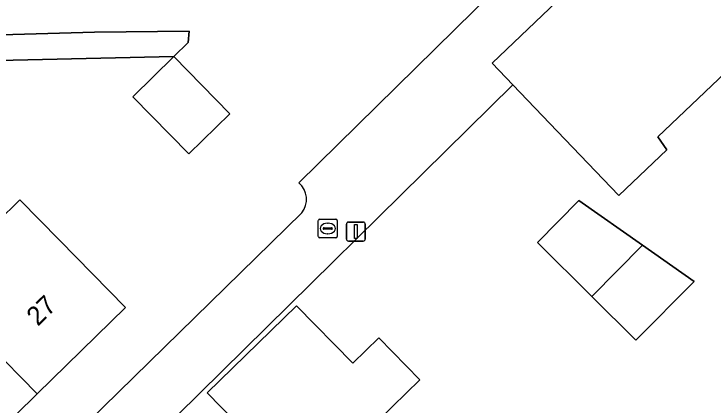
# Model space of a CAD drawing. Extents: x 162879 to 165540, y 384011 to 385181.
# Drawn here: x 164079.05 to 164116.16, y 384265.17 to 384285.92 of the extents above; entities that cross this region are included whole.
import ezdxf

# ---------------------------------------------------------------- set-up
doc = ezdxf.new("R2010")
doc.units = 0
for name, color, linetype in [('IMGEO_Erf', 7, 'Continuous'), ('IMGEO_Kolk', 7, 'Continuous'), ('IMGEO_Lichtmast', 7, 'Continuous'), ('IMGEO_Pand', 7, 'Continuous'), ('IMGEO_Pand_nummerreeks', 7, 'Continuous'), ('IMGEO_Voetpad_open', 7, 'Continuous')]:
    doc.layers.add(name, color=color, linetype=linetype)

msp = doc.modelspace()

# ---------------------------------------------------------------- linework, layer by layer
at = {"layer": 'IMGEO_Erf'}
for points in [[(164094.153, 384276.963), (164113.789, 384296.288)], [(164128.273, 384286.165), (164127.921, 384285.422), (164125.652, 384280.629), (164118.191, 384284.16), (164113.192, 384279.391), (164113.66, 384278.713), (164111.109, 384276.279), (164107.847, 384279.697), (164105.502, 384282.156), (164087.696, 384264.604)], [(164077.726, 384284.794), (164083.317, 384284.95), (164088.338, 384285.009), (164088.288, 384284.403), (164087.526, 384283.655), (164064.289, 384283.133)], [(164076.98, 384273.729), (164079.356, 384276.061), (164081.46, 384273.916), (164084.962, 384270.347), (164080.28, 384265.756), (164075.737, 384261.302)], [(164063.201, 384244.93), (164068.383, 384250), (164094.306, 384275.362)], [(164092.274, 384262.763), (164089.297, 384265.81), (164094.032, 384270.437), (164097.009, 384267.39), (164098.387, 384268.737), (164100.566, 384266.508), (164098.393, 384264.385)]]:
    msp.add_lwpolyline(points, dxfattribs=at)
for points in [[(164087.526, 384283.655), (164090.496, 384280.626), (164088.32, 384278.491), (164085.349, 384281.519)], [(164112.365, 384273.65), (164115.103, 384271.725), (164112.017, 384268.612), (164109.68, 384270.928), (164106.795, 384273.788), (164109.001, 384276.014)]]:
    msp.add_lwpolyline(points, close=True, dxfattribs=at)
msp.add_arc((164093.39, 384276.082), 1.165, 321.8206, 49.0972, dxfattribs=at)
at = {"layer": 'IMGEO_Kolk'}
for p, q in [((164095.183, 384274.108), (164095.183, 384274.96)), ((164095.258, 384275.034), (164096.11, 384275.034)), ((164095.671, 384274.814), (164095.696, 384274.814)), ((164096.184, 384274.96), (164096.184, 384274.108)), ((164095.442, 384274.528), (164095.442, 384274.54)), ((164095.88, 384274.491), (164095.482, 384274.491)), ((164095.485, 384274.577), (164095.883, 384274.577)), ((164095.926, 384274.54), (164095.926, 384274.528)), ((164096.11, 384274.034), (164095.258, 384274.034)), ((164095.694, 384274.254), (164095.669, 384274.254))]:
    msp.add_line(p, q, dxfattribs=at)
for points in [[(164095.183, 384274.108), (164095.183, 384274.96)], [(164095.258, 384275.034), (164096.11, 384275.034)], [(164096.184, 384274.96), (164096.184, 384274.108)], [(164096.11, 384274.034), (164095.258, 384274.034)]]:
    msp.add_lwpolyline(points, dxfattribs=at)
for centre, radius, start, end in [((164095.26, 384274.958), 0.0765, 91.552, 178.448), ((164095.26, 384274.958), 0.0765, 91.552, 178.448), ((164096.108, 384274.958), 0.0765, 1.552, 88.448), ((164096.108, 384274.958), 0.0765, 1.552, 88.448), ((164095.482, 384274.537), 0.0403, 85.8775, 175.7526), ((164095.479, 384274.527), 0.0366, 178.938, 274.7102), ((164095.883, 384274.534), 0.043, 264.8664, 352.4533), ((164095.887, 384274.539), 0.0386, 1.7309, 96.639), ((164095.26, 384274.11), 0.0765, 181.552, 268.448), ((164095.26, 384274.11), 0.0765, 181.552, 268.448), ((164096.108, 384274.11), 0.0765, 271.552, 358.448), ((164096.108, 384274.11), 0.0765, 271.552, 358.448)]:
    msp.add_arc(centre, radius, start, end, dxfattribs=at)
for centre, major_axis, ratio, start_param, end_param in [((164095.67, 384274.534), (-0.387, 0.002), 0.722429, 4.712389, 7.853982), ((164095.695, 384274.534), (-0.39, 0.002), 0.717154, 1.570796, 4.712389)]:
    msp.add_ellipse(centre, major_axis=major_axis, ratio=ratio, start_param=start_param, end_param=end_param, dxfattribs=at)
at = {"layer": 'IMGEO_Lichtmast'}
for p, q in [((164096.676, 384273.97), (164096.676, 384274.77)), ((164096.676, 384274.77), (164096.676, 384273.97)), ((164096.776, 384274.87), (164097.566, 384274.87)), ((164097.566, 384274.87), (164096.776, 384274.87)), ((164097.666, 384274.77), (164097.666, 384273.97)), ((164097.666, 384273.97), (164097.666, 384274.77)), ((164097.566, 384273.87), (164096.776, 384273.87)), ((164096.776, 384273.87), (164097.566, 384273.87))]:
    msp.add_line(p, q, dxfattribs=at)
msp.add_lwpolyline([(164097.096, 384274.745), (164097.246, 384274.745), (164097.246, 384273.995), (164097.096, 384273.995), (164097.096, 384274.745)], dxfattribs=at)
for centre, start, end in [((164096.776, 384274.77), 90, 180), ((164096.776, 384274.77), 90, 180), ((164097.566, 384274.77), 0, 90), ((164097.566, 384274.77), 360, 90), ((164096.776, 384273.97), 180, 270), ((164096.776, 384273.97), 180, 270), ((164097.566, 384273.97), 270, 0), ((164097.566, 384273.97), 270, 0)]:
    msp.add_arc(centre, 0.1, start, end, dxfattribs=at)
at = {"layer": 'IMGEO_Pand'}
for points in [[(164127.921, 384285.422), (164128.273, 384286.165), (164130.06, 384289.941), (164122.091, 384293.713), (164121.222, 384291.877), (164116.191, 384294.568), (164104.396, 384283.315), (164105.502, 384282.156), (164107.847, 384279.697), (164111.109, 384276.279), (164113.66, 384278.713), (164113.192, 384279.391), (164118.191, 384284.16), (164125.652, 384280.629)], [(164088.32, 384278.491), (164090.496, 384280.626), (164087.526, 384283.655), (164085.349, 384281.519)], [(164080.28, 384265.756), (164084.962, 384270.347), (164081.46, 384273.916), (164079.356, 384276.061), (164076.98, 384273.729), (164074.874, 384275.876), (164072.57, 384273.616)], [(164112.365, 384273.65), (164109.001, 384276.014), (164106.795, 384273.788), (164109.68, 384270.928)], [(164080.28, 384265.756), (164072.57, 384273.616), (164070.503, 384271.588), (164072.57, 384269.481), (164070.096, 384267.053), (164075.737, 384261.302)], [(164112.365, 384273.65), (164109.68, 384270.928), (164112.017, 384268.612), (164115.103, 384271.725)], [(164095.078, 384256.314), (164100.798, 384261.923), (164098.393, 384264.385), (164100.566, 384266.508), (164098.387, 384268.737), (164097.009, 384267.39), (164094.032, 384270.437), (164089.297, 384265.81), (164092.274, 384262.763), (164090.485, 384261.015)]]:
    msp.add_lwpolyline(points, close=True, dxfattribs=at)
at = {"layer": 'IMGEO_Voetpad_open'}
for points in [[(164105.502, 384282.156), (164104.396, 384283.315), (164116.191, 384294.568), (164118.693, 384296.955), (164115.492, 384298.721), (164113.789, 384296.288), (164094.153, 384276.963)], [(164070.594, 384214.118), (164065.064, 384240.618), (164064.991, 384240.969), (164065.316, 384242.317), (164065.926, 384243.045), (164068.089, 384245.625), (164072.655, 384250), (164080.9, 384257.899), (164081.379, 384258.358), (164087.696, 384264.604), (164105.502, 384282.156)], [(164094.306, 384275.362), (164068.383, 384250), (164063.201, 384244.93), (164061.9, 384242.942), (164062.005, 384240.357), (164067.56, 384213.721)]]:
    msp.add_lwpolyline(points, dxfattribs=at)
msp.add_lwpolyline([(164088.288, 384284.403), (164088.338, 384285.009), (164083.317, 384284.95), (164077.726, 384284.794), (164077.211, 384284.78), (164072.952, 384284.662), (164064.027, 384284.392), (164041.4, 384262.442), (164043.707, 384260.084), (164043.725, 384260.066), (164050.313, 384253.336), (164052.518, 384251.083), (164053.319, 384250.265), (164054.278, 384251.206), (164052.025, 384253.502), (164043.225, 384262.473), (164047.44, 384266.608), (164050.128, 384269.244), (164053.297, 384272.353), (164056.519, 384275.511), (164059.21, 384278.151), (164062.376, 384281.256), (164064.289, 384283.133), (164087.526, 384283.655)], close=True, dxfattribs=at)
msp.add_arc((164093.39, 384276.082), 1.165, 321.8206, 49.0972, dxfattribs=at)

# ---------------------------------------------------------------- texts
at = {"layer": 'IMGEO_Pand_nummerreeks'}
msp.add_text('27', height=1, rotation=44.4382, dxfattribs=at).set_placement((164080.311, 384269.316))

doc.saveas('drawing.dxf')
